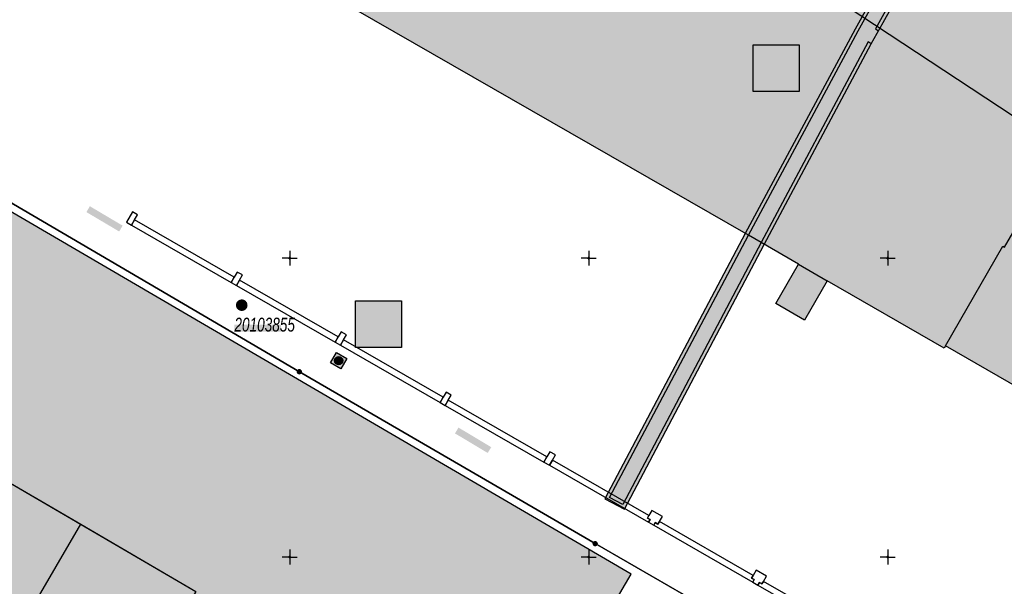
# Model space of a CAD drawing. Header units: metres. Extents: x 2695560 to 2696939, y 1260491 to 1262050.
# Tile 623 of 656: x 2696228 to 2696311, y 1260972 to 1261020. Entities that reach past the tile are written whole.
import ezdxf

# ---------------------------------------------------------------- set-up
doc = ezdxf.new("R2010")
doc.units = ezdxf.units.M
doc.linetypes.add('AUSGEZOGEN', pattern=[0])
for name, color, linetype in [('XR$1$AV_Flächen (EO)', 7, 'AUSGEZOGEN'), ('XR$1$AV_Gebäudeflächen (BB)', 7, 'AUSGEZOGEN'), ('XR$1$AV_Gebäudeflächen ut.', 7, 'AUSGEZOGEN'), ('XR$1$AV_Grenzpunkte', 7, 'AUSGEZOGEN'), ('XR$1$AV_Koordinatennetzpunkte', 7, 'AUSGEZOGEN'), ('XR$1$AV_Lagefixpunkt-Nr.', 7, 'AUSGEZOGEN'), ('XR$1$AV_Lagefixpunkte', 7, 'AUSGEZOGEN'), ('XR$1$AV_Linien (BB)', 7, 'AUSGEZOGEN'), ('XR$1$AV_Linien (EO)', 7, 'AUSGEZOGEN'), ('XR$1$AW_LK_Schachtdeckel', 24, 'AUSGEZOGEN'), ('XR$1$Liegenschaftsgrenzen', 7, 'AUSGEZOGEN'), ('XR$1$PFAV', 255, 'AUSGEZOGEN'), ('XR$1$PFAW', 255, 'AUSGEZOGEN')]:
    doc.layers.add(name, color=color, linetype=linetype)
doc.styles.add('ARIAL', font='arial.ttf')

# ---------------------------------------------------------------- blocks, each defined once
blk = doc.blocks.new('BWAV1')
at = {"layer": 'XR$1$PFAV', "transparency": 33554687}
blk.add_hatch(color=7, dxfattribs=at).paths.add_polyline_path([(0.67, 0), (0.66, 0.13), (0.62, 0.26), (0.55, 0.38), (0.46, 0.49), (0.35, 0.57), (0.23, 0.63), (0.1, 0.66), (-0.03, 0.67), (-0.17, 0.65), (-0.3, 0.6), (-0.41, 0.53), (-0.51, 0.44), (-0.59, 0.33), (-0.64, 0.2), (-0.67, 0.07), (-0.67, -0.07), (-0.64, -0.2), (-0.59, -0.33), (-0.51, -0.44), (-0.41, -0.53), (-0.3, -0.6), (-0.17, -0.65), (-0.03, -0.67), (0.1, -0.66), (0.23, -0.63), (0.35, -0.57), (0.46, -0.49), (0.55, -0.38), (0.62, -0.26), (0.66, -0.13)])
at = {"color": 7, "transparency": 33554687}
for radius, start, end in [(0.5, 91.1948, 268.8052), (0.326, 91.1948, 268.8052), (0.5, 268.8052, 91.1948), (0.326, 268.8052, 91.1948)]:
    blk.add_arc((0, 0), radius, start, end, dxfattribs=at)
at = {"layer": 'XR$1$PFAV', "transparency": 33554687}
blk.add_circle((0, 0), 0.5, dxfattribs=at)
blk = doc.blocks.new('BAV15')
at = {"layer": 'XR$1$PFAV', "transparency": 33554687}
blk.add_hatch(color=7, dxfattribs=at).paths.add_polyline_path([(0.5, 0), (0.49, 0.1), (0.46, 0.2), (0.41, 0.29), (0.34, 0.36), (0.26, 0.42), (0.17, 0.47), (0.08, 0.49), (-0.03, 0.5), (-0.13, 0.48), (-0.22, 0.45), (-0.31, 0.4), (-0.38, 0.33), (-0.44, 0.24), (-0.48, 0.15), (-0.5, 0.05), (-0.5, -0.05), (-0.48, -0.15), (-0.44, -0.24), (-0.38, -0.33), (-0.31, -0.4), (-0.22, -0.45), (-0.13, -0.48), (-0.03, -0.5), (0.08, -0.49), (0.17, -0.47), (0.26, -0.42), (0.34, -0.36), (0.41, -0.29), (0.46, -0.2), (0.49, -0.1)])
at = {"color": 7, "transparency": 33554687}
for start, end in [(90, 270), (270, 90)]:
    blk.add_arc((0, 0), 0.5, start, end, dxfattribs=at)
at = {"layer": 'XR$1$PFAV', "transparency": 33554687}
blk.add_circle((0, 0), 0.5, dxfattribs=at)
blk = doc.blocks.new('BAV2041')
at = {"color": 7, "transparency": 33554687}
for p, q in [((-0.05, 0), (-0.5, 0)), ((0, 0.5), (0, 0.05)), ((0.05, 0), (0.5, 0)), ((0, -0.05), (0, -0.5))]:
    blk.add_line(p, q, dxfattribs=at)
blk.add_circle((0, 0), 0.05, dxfattribs=at)
for start, end in [(90, 270), (270, 90)]:
    blk.add_arc((0, 0), 0.05, start, end, dxfattribs=at)
blk = doc.blocks.new('BAW2087')
at = {"lineweight": 25, "true_color": 0x000000, "transparency": 33554687}
h = blk.add_hatch(color=18, dxfattribs=at)
h.paths.add_polyline_path([(-0.5, 0.5), (-0.5, -0.5), (0.5, -0.5), (0.5, 0.5)])
h.paths.add_polyline_path([(0.337, -0.069), (0.316, -0.136), (0.282, -0.196), (0.237, -0.249), (0.182, -0.292), (0.119, -0.322), (0.052, -0.34), (-0.017, -0.343), (-0.086, -0.333), (-0.151, -0.309), (-0.21, -0.272), (-0.261, -0.224), (-0.301, -0.167), (-0.328, -0.103), (-0.342, -0.035), (-0.342, 0.035), (-0.328, 0.103), (-0.301, 0.167), (-0.261, 0.224), (-0.21, 0.272), (-0.151, 0.309), (-0.086, 0.333), (-0.017, 0.343), (0.052, 0.34), (0.119, 0.322), (0.182, 0.292), (0.237, 0.249), (0.282, 0.196), (0.316, 0.136), (0.337, 0.069), (0.344, 0)], flags=16)
at = {"layer": 'XR$1$PFAW', "lineweight": 25, "transparency": 33554687}
blk.add_hatch(color=7, dxfattribs=at).paths.add_polyline_path([(0.344, 0), (0.337, 0.069), (0.316, 0.136), (0.282, 0.196), (0.237, 0.249), (0.182, 0.292), (0.119, 0.322), (0.052, 0.34), (-0.017, 0.343), (-0.086, 0.333), (-0.151, 0.309), (-0.21, 0.272), (-0.261, 0.224), (-0.301, 0.167), (-0.328, 0.103), (-0.342, 0.035), (-0.342, -0.035), (-0.328, -0.103), (-0.301, -0.167), (-0.261, -0.224), (-0.21, -0.272), (-0.151, -0.309), (-0.086, -0.333), (-0.017, -0.343), (0.052, -0.34), (0.119, -0.322), (0.182, -0.292), (0.237, -0.249), (0.282, -0.196), (0.316, -0.136), (0.337, -0.069)])
at = {"lineweight": 25, "transparency": 33554687}
for p, q in [((-0.5, 0.5, 0.993), (0.5, 0.5, 0.993)), ((-0.5, -0.5, 0.993), (-0.5, 0.5, 0.993)), ((0.5, 0.5, 0.993), (0.5, -0.5, 0.993)), ((0.5, -0.5, 0.993), (-0.5, -0.5, 0.993))]:
    blk.add_line(p, q, dxfattribs=at)
blk.add_circle((0, 0), 0.344, dxfattribs=at)
at = {"layer": 'XR$1$PFAW', "lineweight": 25, "transparency": 33554687}
blk.add_line((-0.5, 0.5), (0.5, 0.5), dxfattribs=at)
at = {"layer": 'XR$1$PFAW', "color": 31, "lineweight": 25, "transparency": 33554687}
for p, q in [((-0.5, -0.5), (-0.5, 0.5)), ((0.5, 0.5), (0.5, -0.5)), ((0.5, -0.5), (-0.5, -0.5))]:
    blk.add_line(p, q, dxfattribs=at)
at = {"layer": 'XR$1$PFAW', "lineweight": 25, "transparency": 33554687}
blk.add_circle((0, 0), 0.344, dxfattribs=at)

msp = doc.modelspace()

# ---------------------------------------------------------------- hatches: boundary and pattern name
at = {"transparency": 33554687}
for points in [[(2696289.706, 1261017.664), (2696289.706, 1261013.763), (2696293.556, 1261013.763), (2696293.556, 1261017.664)], [(2696234.255, 1261004.155), (2696233.965, 1261003.665), (2696236.707, 1261002.041), (2696236.997, 1261002.531)], [(2696256.475, 1260996.248), (2696256.475, 1260992.347), (2696260.322, 1260992.347), (2696260.322, 1260996.248)], [(2696246.344, 1260994.258), (2696246.344, 1260993.655), (2696250.244, 1260993.655), (2696250.244, 1260994.258)], [(2696265.076, 1260985.639), (2696264.784, 1260985.151), (2696267.52, 1260983.515), (2696267.812, 1260984.003)]]:
    msp.add_hatch(color=7, dxfattribs=at).paths.add_polyline_path(points)
at = {"layer": 'XR$1$AV_Gebäudeflächen (BB)', "true_color": 0xd2d2d2, "transparency": 33554687}
for points in [[(2696253.095, 1261022.574), (2696289.311, 1261001.722), (2696290.377, 1261001.108), (2696293.512, 1260999.303), (2696291.614, 1260996.007), (2696293.997, 1260994.635), (2696295.892, 1260997.925), (2696305.692, 1260992.282), (2696305.802, 1260992.473), (2696328.74, 1260979.266), (2696327.961, 1260977.913), (2696331.913, 1260975.638), (2696332.695, 1260976.997), (2696335.103, 1260975.611), (2696338.38, 1260973.724), (2696346.299, 1260988.713), (2696354.472, 1261004.183), (2696354.551, 1261004.141), (2696365.939, 1261025.755), (2696366.349, 1261026.534), (2696365.81, 1261026.817), (2696364.711, 1261027.394), (2696364.646, 1261027.27), (2696362.445, 1261028.425), (2696360.856, 1261029.26), (2696360.921, 1261029.384), (2696320.346, 1261050.69), (2696320.281, 1261050.566), (2696316.358, 1261052.626), (2696316.423, 1261052.75), (2696312.419, 1261054.852), (2696302.52, 1261060.05), (2696302.455, 1261059.926), (2696298.585, 1261061.958), (2696298.65, 1261062.082), (2696283.065, 1261070.266), (2696283, 1261070.142), (2696279.786, 1261071.83), (2696279.851, 1261071.954), (2696258.97, 1261082.918), (2696258.667, 1261082.34), (2696256.01, 1261083.735), (2696239.489, 1261059.254), (2696262.155, 1261044.271), (2696264.691, 1261042.595), (2696264.561, 1261042.37), (2696263.295, 1261040.185), (2696253.436, 1261023.162)], [(2696216.996, 1260989.634), (2696211.957, 1260980.993), (2696215.707, 1260978.806), (2696219.089, 1260976.834), (2696218.655, 1260976.089), (2696223.255, 1260973.406), (2696222.613, 1260972.305), (2696222.699, 1260972.255), (2696228.452, 1260968.9), (2696233.494, 1260977.545), (2696225.573, 1260982.164), (2696226.647, 1260984.006)], [(2696233.494, 1260977.545), (2696228.452, 1260968.9), (2696232.158, 1260966.738), (2696235.538, 1260964.768), (2696235.105, 1260964.024), (2696239.704, 1260961.342), (2696239.056, 1260960.232), (2696239.142, 1260960.182), (2696244.898, 1260956.832), (2696248.686, 1260963.474), (2696249.838, 1260965.493), (2696242.019, 1260970.053), (2696243.116, 1260971.934)]]:
    msp.add_hatch(color=254, dxfattribs=at).paths.add_polyline_path(points)
at = {"layer": 'XR$1$AV_Gebäudeflächen ut.', "true_color": 0xf5f5f5, "transparency": 33554687}
for points in [[(2696305.633, 1261028.082), (2696305.15, 1261028.338), (2696304.014, 1261028.803), (2696303.334, 1261029.163), (2696303.194, 1261028.898), (2696303.604, 1261028.681), (2696299.884, 1261021.944), (2696298.24, 1261018.965), (2696289.046, 1261001.862), (2696277.303, 1260979.671), (2696278.947, 1260978.8), (2696290.642, 1261000.967), (2696299.581, 1261017.738), (2696300.573, 1261019.529), (2696305.272, 1261027.941), (2696305.493, 1261027.817)], [(2696248.686, 1260963.474), (2696257.515, 1260958.317), (2696258.943, 1260960.759), (2696263.91, 1260969.37), (2696273.831, 1260963.647), (2696272.71, 1260961.704), (2696274.529, 1260960.655), (2696276.478, 1260964.033), (2696274.66, 1260965.082), (2696279.508, 1260973.377), (2696209.154, 1261014.502), (2696207.52, 1261011.706), (2696205.552, 1261008.339), (2696214.16, 1261003.365), (2696212.444, 1261000.43), (2696203.855, 1261005.396), (2696202.849, 1261003.683), (2696201.397, 1261001.207), (2696210.208, 1260996.069), (2696209.13, 1260994.221), (2696226.647, 1260984.006), (2696225.573, 1260982.164), (2696243.116, 1260971.934), (2696242.019, 1260970.053), (2696249.838, 1260965.493)]]:
    msp.add_hatch(color=7, dxfattribs=at).paths.add_polyline_path(points)

# ---------------------------------------------------------------- linework, layer by layer
at = {"color": 24, "lineweight": -3, "transparency": 33554687}
for points in [[(2696289.706, 1261017.664), (2696293.556, 1261017.664), (2696293.556, 1261013.763), (2696289.706, 1261013.763), (2696289.706, 1261017.664)], [(2696256.475, 1260996.248), (2696260.322, 1260996.248), (2696260.322, 1260992.347), (2696256.475, 1260992.347), (2696256.475, 1260996.248)]]:
    msp.add_lwpolyline(points, close=True, dxfattribs=at)
at = {"layer": 'XR$1$AV_Flächen (EO)', "color": 7, "linetype": 'AUSGEZOGEN', "transparency": 33554687}
for points in [[(2696303.334, 1261029.163), (2696303.194, 1261028.898), (2696303.604, 1261028.681), (2696299.884, 1261021.944), (2696298.24, 1261018.965), (2696289.046, 1261001.862), (2696277.303, 1260979.671), (2696278.947, 1260978.8), (2696290.642, 1261000.967), (2696299.581, 1261017.738), (2696300.573, 1261019.529), (2696305.272, 1261027.941), (2696305.493, 1261027.817), (2696305.633, 1261028.082)], [(2696274.529, 1260960.655), (2696276.478, 1260964.033), (2696274.66, 1260965.082), (2696279.508, 1260973.377), (2696209.154, 1261014.502), (2696207.52, 1261011.706)], [(2696201.397, 1261001.207), (2696210.208, 1260996.069), (2696209.13, 1260994.221), (2696226.647, 1260984.006), (2696225.573, 1260982.164), (2696243.116, 1260971.934), (2696242.019, 1260970.053), (2696249.838, 1260965.493), (2696248.686, 1260963.474)]]:
    msp.add_lwpolyline(points, dxfattribs=at)
for points in [[(2696237.824, 1261003.688), (2696237.325, 1261002.822), (2696237.75, 1261002.577), (2696238, 1261003.011), (2696238.249, 1261003.444), (2696237.824, 1261003.688)], [(2696246.33, 1260998.22), (2696238, 1261003.011), (2696237.75, 1261002.577), (2696246.081, 1260997.786), (2696246.33, 1260998.22)], [(2696246.579, 1260998.653), (2696246.33, 1260998.22), (2696246.081, 1260997.786), (2696246.514, 1260997.537), (2696246.763, 1260997.97), (2696247.013, 1260998.404), (2696246.579, 1260998.653)], [(2696255.025, 1260993.219), (2696246.763, 1260997.97), (2696246.514, 1260997.537), (2696254.775, 1260992.786), (2696255.025, 1260993.219)], [(2696255.209, 1260992.536), (2696255.458, 1260992.97), (2696255.707, 1260993.403), (2696255.274, 1260993.652), (2696255.025, 1260993.219), (2696254.775, 1260992.786), (2696255.209, 1260992.536)], [(2696263.797, 1260988.174), (2696255.458, 1260992.97), (2696255.209, 1260992.536), (2696263.548, 1260987.74), (2696263.797, 1260988.174)], [(2696264.046, 1260988.607), (2696263.797, 1260988.174), (2696263.548, 1260987.74), (2696263.973, 1260987.496), (2696264.222, 1260987.929), (2696264.471, 1260988.363), (2696264.046, 1260988.607)], [(2696272.474, 1260983.183), (2696264.222, 1260987.929), (2696263.973, 1260987.496), (2696272.225, 1260982.75), (2696272.474, 1260983.183)], [(2696272.685, 1260982.485), (2696272.934, 1260982.919), (2696273.183, 1260983.352), (2696272.724, 1260983.617), (2696272.474, 1260983.183), (2696272.225, 1260982.75), (2696272.685, 1260982.485)], [(2696281.004, 1260978.277), (2696272.934, 1260982.919), (2696272.685, 1260982.485), (2696280.972, 1260977.719), (2696281.096, 1260977.936), (2696280.88, 1260978.061), (2696281.004, 1260978.277)], [(2696281.405, 1260977.47), (2696281.53, 1260977.687), (2696281.746, 1260977.562), (2696281.871, 1260977.779), (2696282.12, 1260978.212), (2696281.254, 1260978.711), (2696281.004, 1260978.277), (2696280.88, 1260978.061), (2696281.096, 1260977.936), (2696280.972, 1260977.719), (2696281.405, 1260977.47)], [(2696289.675, 1260972.714), (2696289.8, 1260972.93), (2696289.583, 1260973.055), (2696289.707, 1260973.272), (2696281.871, 1260977.779), (2696281.746, 1260977.562), (2696281.53, 1260977.687), (2696281.405, 1260977.47), (2696289.675, 1260972.714)], [(2696290.108, 1260972.464), (2696290.233, 1260972.681), (2696290.45, 1260972.556), (2696290.574, 1260972.773), (2696290.824, 1260973.207), (2696289.957, 1260973.705), (2696289.707, 1260973.272), (2696289.583, 1260973.055), (2696289.8, 1260972.93), (2696289.675, 1260972.714), (2696290.108, 1260972.464)], [(2696298.558, 1260968.181), (2696290.574, 1260972.773), (2696290.45, 1260972.556), (2696290.233, 1260972.681), (2696290.108, 1260972.464), (2696298.309, 1260967.748), (2696298.558, 1260968.181)]]:
    msp.add_lwpolyline(points, close=True, dxfattribs=at)
at = {"layer": 'XR$1$AV_Linien (BB)', "color": 7, "linetype": 'AUSGEZOGEN', "transparency": 33554687}
msp.add_line((2696228.452, 1260968.9), (2696233.494, 1260977.545), dxfattribs=at)
for points in [[(2696328.74, 1260979.266), (2696305.802, 1260992.473), (2696305.692, 1260992.282), (2696295.892, 1260997.925), (2696293.997, 1260994.635), (2696291.614, 1260996.007), (2696293.512, 1260999.303), (2696290.377, 1261001.108), (2696289.311, 1261001.722), (2696253.095, 1261022.574)], [(2696206.36, 1261016.93), (2696251.77, 1260990.31), (2696276.5, 1260975.93), (2696292.379, 1260966.756)], [(2696216.996, 1260989.634), (2696226.647, 1260984.006), (2696225.573, 1260982.164), (2696233.494, 1260977.545)], [(2696233.494, 1260977.545), (2696243.116, 1260971.934), (2696242.019, 1260970.053), (2696249.838, 1260965.493), (2696248.686, 1260963.474), (2696244.898, 1260956.832), (2696239.142, 1260960.182), (2696239.056, 1260960.232), (2696239.704, 1260961.342), (2696235.105, 1260964.024), (2696235.538, 1260964.768), (2696232.158, 1260966.738), (2696228.452, 1260968.9)]]:
    msp.add_lwpolyline(points, dxfattribs=at)
at = {"layer": 'XR$1$AV_Linien (EO)', "color": 7, "linetype": 'AUSGEZOGEN', "transparency": 33554687}
for p, q in [((2696264.691, 1261042.595), (2696346.299, 1260988.713)), ((2696293.512, 1260999.303), (2696295.892, 1260997.925))]:
    msp.add_line(p, q, dxfattribs=at)
for points in [[(2696299.581, 1261017.738), (2696299.33, 1261017.906), (2696290.377, 1261001.108), (2696278.822, 1260979.206), (2696277.709, 1260979.796), (2696289.311, 1261001.722), (2696298.503, 1261018.822), (2696300.147, 1261021.799), (2696304.014, 1261028.803)], [(2696305.15, 1261028.338), (2696301.19, 1261021.247), (2696299.934, 1261018.992), (2696300.183, 1261018.825)], [(2696305.802, 1260992.473), (2696310.594, 1261000.803), (2696310.724, 1261000.728), (2696315.539, 1261009.022)]]:
    msp.add_lwpolyline(points, dxfattribs=at)
at = {"layer": 'XR$1$Liegenschaftsgrenzen', "color": 7, "linetype": 'AUSGEZOGEN', "transparency": 33554687}
msp.add_lwpolyline([(2696326.153, 1260947.175), (2696310.51, 1260956.42), (2696308.21, 1260957.61), (2696276.5, 1260975.93), (2696251.77, 1260990.31), (2696206.36, 1261016.93)], dxfattribs=at)

# ---------------------------------------------------------------- block references
at = {"layer": 'XR$1$AV_Grenzpunkte', "color": 7, "linetype": 'AUSGEZOGEN', "lineweight": -3, "transparency": 33554687, "xscale": 0.3249999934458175, "yscale": 0.3249999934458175}
for p in [(2696251.77, 1260990.31), (2696276.5, 1260975.93)]:
    msp.add_blockref('BAV15', p, dxfattribs=at)
at = {"layer": 'XR$1$AV_Koordinatennetzpunkte', "color": 7, "linetype": 'AUSGEZOGEN', "lineweight": -3, "transparency": 33554687, "xscale": 1.25, "yscale": 1.25}
for p in [(2696250.97, 1260999.81), (2696275.97, 1260999.81), (2696300.97, 1260999.81), (2696250.97, 1260974.81), (2696275.97, 1260974.81), (2696300.97, 1260974.81)]:
    msp.add_blockref('BAV2041', p, dxfattribs=at)
at = {"layer": 'XR$1$AV_Lagefixpunkte', "color": 7, "linetype": 'AUSGEZOGEN', "lineweight": -3, "transparency": 33554687, "xscale": 0.7199999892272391, "yscale": 0.7199999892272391}
msp.add_blockref('BWAV1', (2696246.955, 1260995.878, 438.554), dxfattribs=at)
at = {"layer": 'XR$1$AW_LK_Schachtdeckel', "color": 24, "linetype": 'AUSGEZOGEN', "lineweight": -3, "transparency": 33554687, "rotation": 330.273925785}
msp.add_blockref('BAW2087', (2696255.06, 1260991.242), dxfattribs=at)

# ---------------------------------------------------------------- texts
at = {"layer": 'XR$1$AV_Lagefixpunkt-Nr.', "color": 7, "transparency": 33554687, "insert": (2696246.344, 1260993.655), "char_height": 1.1621, "width": 5.50234, "attachment_point": 7, "style": 'ARIAL'}
msp.add_mtext('\\A1;{\\fArial|i1|b0;\\H1.162102;\\W0.700000;\\C7;20103855}\\P', dxfattribs=at)

doc.saveas('drawing.dxf')
